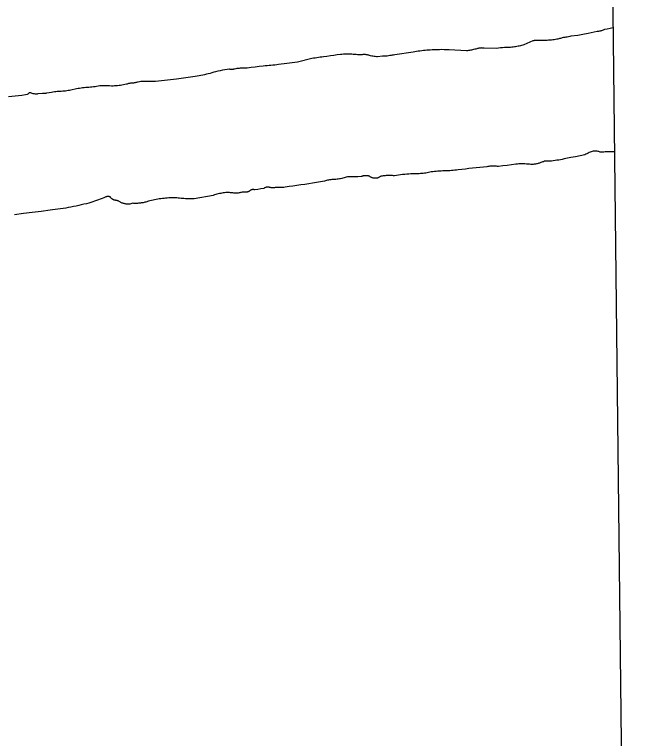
# Model space of a CAD drawing. Extents: x 3677843 to 3715951, y 511991 to 537744.
# Drawn here: x 3704126.8 to 3704331.4, y 516337.9 to 516578.3 of the extents above; entities that cross this region are included whole.
import ezdxf

# ---------------------------------------------------------------- set-up
doc = ezdxf.new("R2010")
doc.units = 0
doc.layers.add('V-ANNO-NPLT', color=7, linetype='Continuous')

msp = doc.modelspace()

# ---------------------------------------------------------------- linework, layer by layer
at = {"layer": 'V-ANNO-NPLT'}
for points in [[(3703073.83, 516769.32), (3704323.21, 516782.95), (3704331.36, 516065.13), (3703081.34, 516051.5), (3703073.83, 516769.32)], [(3704325.58, 516573.88), (3704325.48, 516573.86), (3704324.55, 516573.67), (3704323.62, 516573.48), (3704322.68, 516573.31), (3704322.46, 516573.2), (3704322.22, 516573.11), (3704321.98, 516573.02), (3704321.74, 516572.94), (3704321.5, 516572.87), (3704321.26, 516572.81), (3704321.01, 516572.75), (3704320.76, 516572.71), (3704320.51, 516572.67), (3704320.26, 516572.65), (3704317.26, 516571.97), (3704316.69, 516571.9), (3704316.12, 516571.81), (3704315.56, 516571.71), (3704314.99, 516571.61), (3704314.43, 516571.5), (3704313.87, 516571.37), (3704311.57, 516571.14), (3704311.16, 516571.04), (3704310.75, 516570.94), (3704310.33, 516570.85), (3704309.92, 516570.78), (3704309.5, 516570.71), (3704309.08, 516570.65), (3704308.66, 516570.6), (3704308.38, 516570.5), (3704308.09, 516570.4), (3704307.8, 516570.31), (3704307.51, 516570.24), (3704307.22, 516570.17), (3704306.92, 516570.11), (3704306.47, 516570.03), (3704306.01, 516569.96), (3704305.55, 516569.89), (3704305.09, 516569.84), (3704304.63, 516569.8), (3704304.17, 516569.76), (3704303.71, 516569.74), (3704303.24, 516569.72), (3704302.27, 516569.68), (3704301.3, 516569.65), (3704300.33, 516569.64), (3704300.19, 516569.66), (3704300.05, 516569.68), (3704299.91, 516569.69), (3704299.76, 516569.69), (3704299.62, 516569.69), (3704299.48, 516569.68), (3704299.34, 516569.66), (3704299.2, 516569.63), (3704299.07, 516569.59), (3704298.93, 516569.55), (3704297.95, 516569.11), (3704296.96, 516568.69), (3704295.97, 516568.28), (3704295.58, 516568.16), (3704295.18, 516568.05), (3704294.79, 516567.95), (3704294.39, 516567.85), (3704293.99, 516567.77), (3704293.58, 516567.69), (3704293.18, 516567.62), (3704292.77, 516567.56), (3704292.37, 516567.5), (3704291.96, 516567.45), (3704291.55, 516567.42), (3704291.14, 516567.39), (3704290.73, 516567.36), (3704290.32, 516567.35), (3704289.91, 516567.35), (3704289.5, 516567.35), (3704288.84, 516567.29), (3704288.19, 516567.22), (3704287.53, 516567.14), (3704286.88, 516567.05), (3704282.71, 516567.18), (3704282.46, 516567.19), (3704282.22, 516567.2), (3704281.97, 516567.21), (3704281.72, 516567.2), (3704281.48, 516567.18), (3704281.23, 516567.16), (3704280.99, 516567.12), (3704280.74, 516567.08), (3704280.5, 516567.03), (3704280.26, 516566.97), (3704279.93, 516566.86), (3704279.6, 516566.76), (3704279.26, 516566.67), (3704278.92, 516566.59)], [(3704278.92, 516566.59), (3704278.58, 516566.51), (3704278.24, 516566.45), (3704277.89, 516566.39), (3704277.55, 516566.34), (3704277.2, 516566.29), (3704276.85, 516566.26), (3704271.14, 516566.61), (3704270.33, 516566.63), (3704269.51, 516566.64), (3704268.7, 516566.65), (3704267.88, 516566.64), (3704267.07, 516566.62), (3704266.25, 516566.59), (3704265.44, 516566.56), (3704264.87, 516566.53), (3704264.29, 516566.49), (3704263.72, 516566.44), (3704263.14, 516566.39), (3704262.57, 516566.33), (3704262, 516566.26), (3704261.43, 516566.19), (3704260.86, 516566.1), (3704260.29, 516566.01), (3704259.72, 516565.91), (3704259.16, 516565.8), (3704253.12, 516564.91), (3704252.69, 516564.86), (3704252.25, 516564.81), (3704251.82, 516564.75), (3704251.38, 516564.67), (3704250.95, 516564.59), (3704250.52, 516564.5), (3704250.01, 516564.5), (3704249.5, 516564.48), (3704248.99, 516564.46), (3704247.35, 516564.26), (3704246.95, 516564.3), (3704246.56, 516564.34), (3704246.17, 516564.4), (3704245.78, 516564.47), (3704245.39, 516564.54), (3704245, 516564.63), (3704244.62, 516564.72), (3704244.41, 516564.79), (3704244.19, 516564.84), (3704243.98, 516564.89), (3704243.76, 516564.93), (3704243.54, 516564.96), (3704243.32, 516564.99), (3704243.1, 516565), (3704242.88, 516565.01), (3704242.66, 516565.01), (3704242.44, 516565), (3704242.22, 516564.98), (3704242, 516564.95), (3704241.55, 516564.95), (3704241.09, 516564.96), (3704240.64, 516564.98), (3704240.19, 516565), (3704239.74, 516565.03), (3704239.28, 516565.07), (3704238.83, 516565.12), (3704238.38, 516565.18), (3704237.9, 516565.18), (3704237.42, 516565.17), (3704236.94, 516565.16), (3704236.46, 516565.14), (3704235.98, 516565.1), (3704235.51, 516565.06), (3704235.03, 516565.01), (3704233.91, 516564.88), (3704232.79, 516564.73), (3704231.67, 516564.58), (3704230.55, 516564.42), (3704229.43, 516564.24), (3704228.87, 516564.19), (3704228.3, 516564.12), (3704227.74, 516564.05), (3704227.18, 516563.97), (3704226.62, 516563.88), (3704226.06, 516563.78), (3704225.5, 516563.68), (3704220.78, 516562.53), (3704219.89, 516562.39), (3704218.99, 516562.26), (3704218.09, 516562.14), (3704217.19, 516562.02), (3704216.29, 516561.92), (3704215.38, 516561.82), (3704214.48, 516561.74), (3704213.85, 516561.64), (3704213.21, 516561.55), (3704212.58, 516561.47), (3704211.94, 516561.4), (3704211.3, 516561.34), (3704210.66, 516561.29), (3704210.02, 516561.25), (3704209.38, 516561.21), (3704208.06, 516561.05), (3704206.73, 516560.87)], [(3704206.73, 516560.87), (3704205.41, 516560.69), (3704204.08, 516560.49), (3704203.7, 516560.51), (3704203.31, 516560.52), (3704202.93, 516560.52), (3704202.54, 516560.52), (3704202.15, 516560.5), (3704201.77, 516560.47), (3704201.38, 516560.44), (3704201, 516560.4), (3704200.61, 516560.35), (3704200.23, 516560.29), (3704199.85, 516560.22), (3704199.47, 516560.14), (3704199.35, 516560.1), (3704199.23, 516560.06), (3704199.1, 516560.04), (3704198.98, 516560.02), (3704198.85, 516560.02), (3704198.72, 516560.02), (3704198.6, 516560.03), (3704198.47, 516560.05), (3704198.35, 516560.08), (3704198.22, 516560.12), (3704198.11, 516560.16), (3704197.44, 516560.11), (3704196.66, 516559.97), (3704195.89, 516559.82), (3704195.12, 516559.66), (3704194.35, 516559.49), (3704193.58, 516559.31), (3704192.97, 516559.13), (3704192.36, 516558.95), (3704191.75, 516558.78), (3704191.14, 516558.62), (3704190.53, 516558.46), (3704189.91, 516558.32), (3704189.29, 516558.18), (3704188.67, 516558.05), (3704188.05, 516557.92), (3704187.43, 516557.81), (3704186.8, 516557.7), (3704186.02, 516557.62), (3704185.24, 516557.53), (3704184.46, 516557.43), (3704183.68, 516557.32), (3704182.91, 516557.21), (3704182.13, 516557.08), (3704181.36, 516556.95), (3704180.59, 516556.81), (3704175.54, 516556.31), (3704174.57, 516556.21), (3704173.59, 516556.12), (3704172.62, 516556.05), (3704172, 516556.08), (3704171.38, 516556.11), (3704170.76, 516556.12), (3704170.14, 516556.13), (3704169.52, 516556.12), (3704169.1, 516556.08), (3704168.68, 516556.03), (3704168.27, 516555.97), (3704167.85, 516555.9), (3704167.59, 516555.83), (3704167.33, 516555.76), (3704167.06, 516555.7), (3704166.8, 516555.65), (3704166.53, 516555.6), (3704166.26, 516555.57), (3704165.99, 516555.55), (3704165.72, 516555.53), (3704165.5, 516555.51), (3704165.27, 516555.49), (3704165.04, 516555.45), (3704164.82, 516555.41), (3704164.59, 516555.36), (3704164.37, 516555.3), (3704164.15, 516555.23), (3704163.94, 516555.15), (3704163.45, 516555.05), (3704162.96, 516554.96), (3704162.47, 516554.88), (3704161.98, 516554.8), (3704161.49, 516554.74), (3704160.99, 516554.68), (3704160.49, 516554.64), (3704160, 516554.6), (3704159.5, 516554.58), (3704159, 516554.56), (3704158.35, 516554.59), (3704157.7, 516554.61), (3704157.05, 516554.62), (3704156.39, 516554.63), (3704155.74, 516554.62), (3704155.08, 516554.61), (3704154.57, 516554.51), (3704154.05, 516554.42), (3704153.53, 516554.34), (3704153.02, 516554.27), (3704152.49, 516554.21)], [(3704152.49, 516554.21), (3704151.97, 516554.16), (3704151.45, 516554.12), (3704150.93, 516554.09), (3704150.42, 516554.05), (3704149.91, 516554), (3704149.4, 516553.94), (3704148.89, 516553.87), (3704148.39, 516553.79), (3704147.88, 516553.71), (3704147.38, 516553.61), (3704146.88, 516553.51), (3704145.93, 516553.3), (3704145.48, 516553.2), (3704145.04, 516553.12), (3704144.58, 516553.04), (3704144.13, 516552.98), (3704143.68, 516552.92), (3704143.22, 516552.87), (3704142.77, 516552.83), (3704142.31, 516552.8), (3704141.86, 516552.77), (3704141.4, 516552.76), (3704140.93, 516552.71), (3704140.47, 516552.66), (3704140.01, 516552.6), (3704139.55, 516552.52), (3704139.09, 516552.44), (3704138.25, 516552.35), (3704137.42, 516552.25)], [(3704124.75, 516551.15), (3704129.18, 516551.57), (3704130.4, 516551.72), (3704131.04, 516551.83), (3704131.31, 516551.98), (3704131.45, 516552.11), (3704131.58, 516552.26), (3704131.69, 516552.38), (3704131.87, 516552.46), (3704132.07, 516552.44), (3704132.54, 516552.23), (3704132.87, 516552.13), (3704133.29, 516552.06), (3704133.59, 516552.02), (3704134, 516552.02), (3704134.41, 516551.99), (3704134.64, 516552.04), (3704136.02, 516552.18), (3704137.42, 516552.25)], [(3704318.3, 516532.7), (3704317.96, 516532.61), (3704317.59, 516532.45), (3704317.24, 516532.28), (3704316.88, 516532.11), (3704316.53, 516531.92), (3704316.19, 516531.73), (3704314.62, 516531.41), (3704313.05, 516531.09), (3704311.48, 516530.79), (3704309.91, 516530.5), (3704309.31, 516530.36), (3704308.7, 516530.23), (3704308.1, 516530.12), (3704307.5, 516530.01), (3704306.89, 516529.91), (3704306.28, 516529.82), (3704305.67, 516529.74), (3704305.06, 516529.67), (3704304.61, 516529.68), (3704304.15, 516529.67), (3704303.7, 516529.65), (3704303.24, 516529.63), (3704302.79, 516529.59), (3704302.47, 516529.4), (3704302.1, 516529.42), (3704301.86, 516529.3), (3704301.62, 516529.19), (3704301.38, 516529.09), (3704301.13, 516529), (3704300.88, 516528.92), (3704300.63, 516528.84), (3704300.37, 516528.78), (3704300.11, 516528.72), (3704299.85, 516528.67), (3704299.59, 516528.63), (3704299.33, 516528.59), (3704299.07, 516528.57), (3704298.8, 516528.55), (3704298.54, 516528.54), (3704298.28, 516528.55), (3704297.78, 516528.59), (3704297.29, 516528.63), (3704296.79, 516528.67), (3704296.29, 516528.69), (3704295.8, 516528.7), (3704295.3, 516528.71), (3704294.8, 516528.7), (3704294.3, 516528.69), (3704293.81, 516528.67), (3704293.31, 516528.63), (3704291.85, 516528.43), (3704290.39, 516528.24), (3704288.93, 516528.05), (3704287.47, 516527.87)], [(3704326.05, 516532.69), (3704325.18, 516532.68), (3704324.73, 516532.7), (3704324.28, 516532.71), (3704323.82, 516532.71), (3704323.37, 516532.69), (3704322.91, 516532.68), (3704322.46, 516532.65), (3704322.01, 516532.61), (3704321.56, 516532.56), (3704321.32, 516532.65), (3704321.07, 516532.73), (3704320.83, 516532.79), (3704320.58, 516532.86), (3704320.33, 516532.91), (3704320.08, 516532.95), (3704319.83, 516532.99), (3704319.55, 516532.95), (3704319.31, 516532.9), (3704318.95, 516532.91), (3704318.64, 516532.82), (3704318.3, 516532.7)], [(3704274.17, 516526.71), (3704273.61, 516526.65), (3704273.04, 516526.59), (3704272.47, 516526.54), (3704271.9, 516526.5), (3704271.33, 516526.46), (3704270.76, 516526.44), (3704270.18, 516526.42), (3704269.61, 516526.41), (3704269.05, 516526.39), (3704268.49, 516526.36), (3704267.92, 516526.33), (3704267.36, 516526.29), (3704266.8, 516526.23), (3704266.24, 516526.18), (3704265.68, 516526.11), (3704265.12, 516526.03), (3704264.69, 516525.93), (3704264.25, 516525.84), (3704263.81, 516525.76), (3704263.37, 516525.68), (3704262.93, 516525.62), (3704262.49, 516525.56), (3704262.05, 516525.52), (3704261.6, 516525.48), (3704261.16, 516525.45), (3704260.71, 516525.43), (3704260.27, 516525.42), (3704259.82, 516525.42), (3704259.13, 516525.4), (3704258.44, 516525.37), (3704257.75, 516525.33), (3704257.06, 516525.28), (3704256.37, 516525.22), (3704255.68, 516525.15), (3704254.99, 516525.07), (3704254.3, 516524.98), (3704253.62, 516524.88), (3704252.93, 516524.77), (3704252.6, 516524.81), (3704252.26, 516524.84), (3704251.93, 516524.86), (3704251.59, 516524.87), (3704251.26, 516524.88), (3704250.92, 516524.87), (3704250.59, 516524.86), (3704250.25, 516524.84), (3704249.92, 516524.81), (3704249.58, 516524.77), (3704249.25, 516524.73), (3704248.92, 516524.67), (3704248.59, 516524.61), (3704248.26, 516524.54), (3704248.16, 516524.45), (3704248.05, 516524.37), (3704247.93, 516524.29), (3704247.82, 516524.22), (3704247.7, 516524.16), (3704247.57, 516524.11), (3704247.44, 516524.06), (3704247.31, 516524.02), (3704247.18, 516523.99), (3704246.89, 516523.95), (3704246.74, 516523.93), (3704246.59, 516523.93), (3704246.44, 516523.93), (3704246.29, 516523.94), (3704246.14, 516523.95), (3704246, 516523.98), (3704245.85, 516524.01), (3704245.7, 516524.05), (3704245.56, 516524.1), (3704245.42, 516524.15), (3704245.29, 516524.21), (3704245.15, 516524.28), (3704245.02, 516524.36), (3704244.9, 516524.44), (3704244.78, 516524.53), (3704244.66, 516524.63), (3704244.48, 516524.68), (3704244.3, 516524.72), (3704244.11, 516524.75), (3704243.93, 516524.78), (3704243.74, 516524.79), (3704243.56, 516524.8), (3704243.37, 516524.8), (3704243.18, 516524.79), (3704242.99, 516524.78), (3704242.81, 516524.75), (3704242.62, 516524.72), (3704242.44, 516524.68), (3704242.26, 516524.64), (3704242.08, 516524.58), (3704241.9, 516524.52), (3704240.77, 516524.47), (3704239.63, 516524.42), (3704238.49, 516524.39), (3704237.35, 516524.37), (3704236.97, 516524.26), (3704236.6, 516524.15), (3704236.22, 516524.05)], [(3704287.47, 516527.88), (3704287.15, 516527.91), (3704286.84, 516527.94), (3704286.52, 516527.96), (3704286.21, 516527.98), (3704285.89, 516527.98), (3704285.57, 516527.98), (3704285.26, 516527.97), (3704284.94, 516527.95), (3704284.63, 516527.92), (3704284.31, 516527.88), (3704284, 516527.84), (3704283.69, 516527.78), (3704282.49, 516527.68), (3704281.29, 516527.56), (3704280.09, 516527.44), (3704278.9, 516527.31), (3704277.7, 516527.17), (3704276.51, 516527.02), (3704275.31, 516526.87), (3704274.17, 516526.71)], [(3704236.22, 516524.05), (3704235.84, 516523.95), (3704235.46, 516523.87), (3704235.08, 516523.79), (3704234.69, 516523.73), (3704234.3, 516523.67), (3704233.92, 516523.62), (3704233.53, 516523.58), (3704233.18, 516523.57), (3704232.83, 516523.55), (3704232.48, 516523.53), (3704232.13, 516523.5), (3704231.79, 516523.46), (3704231.44, 516523.41), (3704231.1, 516523.35), (3704230.75, 516523.28), (3704230.41, 516523.21), (3704230.07, 516523.12), (3704229.74, 516523.03), (3704228.42, 516522.81), (3704227.11, 516522.58), (3704225.79, 516522.34), (3704224.48, 516522.08), (3704223.17, 516521.91), (3704221.87, 516521.74), (3704220.56, 516521.55), (3704219.25, 516521.36), (3704217.95, 516521.16), (3704216.65, 516520.95), (3704216.21, 516520.91), (3704215.77, 516520.88), (3704215.34, 516520.87), (3704214.9, 516520.87), (3704214.46, 516520.87), (3704214.27, 516520.89), (3704214.07, 516520.9), (3704213.88, 516520.9), (3704213.69, 516520.89), (3704213.5, 516520.87), (3704213.3, 516520.84), (3704213.12, 516520.81), (3704212.93, 516520.79), (3704212.74, 516520.77), (3704212.55, 516520.77), (3704212.36, 516520.78), (3704212.17, 516520.79), (3704211.98, 516520.81), (3704211.8, 516520.84), (3704211.61, 516520.88), (3704211.49, 516520.92), (3704211.36, 516520.95), (3704211.24, 516520.98), (3704211.11, 516521), (3704210.98, 516521.01), (3704210.84, 516521.01), (3704210.71, 516521), (3704210.58, 516520.99), (3704210.46, 516520.97), (3704210.33, 516520.94), (3704210.2, 516520.9), (3704210.08, 516520.85), (3704209.96, 516520.8), (3704209.84, 516520.74), (3704209.73, 516520.67), (3704209.63, 516520.6), (3704208.61, 516520.41), (3704207.6, 516520.24), (3704206.59, 516520.08), (3704206.48, 516520.12), (3704206.36, 516520.16), (3704206.25, 516520.18), (3704206.13, 516520.2), (3704206.01, 516520.21), (3704205.89, 516520.21), (3704205.77, 516520.2), (3704205.66, 516520.18), (3704205.54, 516520.15), (3704205.43, 516520.12), (3704205.32, 516520.08), (3704205.21, 516520.03), (3704205.11, 516519.97), (3704205.02, 516519.88), (3704204.92, 516519.8), (3704204.82, 516519.72), (3704204.71, 516519.65), (3704204.6, 516519.58), (3704204.49, 516519.52), (3704204.37, 516519.48), (3704204.25, 516519.43), (3704204.13, 516519.4), (3704204, 516519.37), (3704203.87, 516519.36), (3704203.75, 516519.35), (3704203.62, 516519.34), (3704203.49, 516519.35), (3704203.36, 516519.37), (3704203.11, 516519.36), (3704202.85, 516519.35), (3704202.6, 516519.33), (3704202.35, 516519.3), (3704202.09, 516519.26)], [(3704202.09, 516519.26), (3704201.84, 516519.22), (3704201.59, 516519.16), (3704201.35, 516519.09), (3704201.1, 516519.02), (3704200.73, 516519.01), (3704200.37, 516519.01), (3704200, 516519.02), (3704199.63, 516519.04), (3704199.26, 516519.06), (3704198.9, 516519.09), (3704198.53, 516519.13), (3704198.17, 516519.18), (3704197.8, 516519.24), (3704197.38, 516519.21), (3704196.95, 516519.17), (3704196.53, 516519.12), (3704196.1, 516519.06), (3704195.68, 516519), (3704195.26, 516518.92), (3704194.84, 516518.84), (3704194.42, 516518.74), (3704194.01, 516518.64), (3704193.59, 516518.53), (3704193.18, 516518.41), (3704192.77, 516518.28), (3704186.47, 516517.14), (3704185.98, 516517.12), (3704185.5, 516517.11), (3704185.01, 516517.11), (3704184.52, 516517.11), (3704184.03, 516517.12), (3704183.55, 516517.15), (3704183.06, 516517.18), (3704182.58, 516517.21), (3704182.09, 516517.26), (3704181.61, 516517.32), (3704181.12, 516517.38), (3704180.64, 516517.46), (3704180.12, 516517.46), (3704179.59, 516517.46), (3704179.06, 516517.45), (3704178.54, 516517.43), (3704178.01, 516517.4), (3704177.49, 516517.37), (3704176.96, 516517.33), (3704176.44, 516517.28), (3704175.91, 516517.22), (3704175.39, 516517.16), (3704174.87, 516517.08), (3704174.35, 516517), (3704173.83, 516516.91), (3704173.32, 516516.82), (3704172.8, 516516.71), (3704172.28, 516516.6), (3704171.77, 516516.48), (3704171.26, 516516.35), (3704170.97, 516516.25), (3704170.68, 516516.15), (3704170.39, 516516.06), (3704170.09, 516515.98), (3704169.79, 516515.91), (3704169.49, 516515.84), (3704169.19, 516515.78), (3704168.88, 516515.74), (3704168.58, 516515.69), (3704168.27, 516515.66), (3704167.97, 516515.63), (3704167.66, 516515.62), (3704167.35, 516515.61), (3704167.04, 516515.6), (3704166.74, 516515.61), (3704166.43, 516515.62), (3704166.12, 516515.65), (3704165.76, 516515.53), (3704165.4, 516515.43), (3704165.02, 516515.35), (3704164.8, 516515.34), (3704164.57, 516515.34), (3704164.34, 516515.35), (3704164.11, 516515.37), (3704163.89, 516515.4), (3704163.66, 516515.43), (3704163.44, 516515.48), (3704163.21, 516515.53), (3704162.99, 516515.59), (3704162.78, 516515.66), (3704162.56, 516515.73), (3704162.35, 516515.82), (3704162.14, 516515.91), (3704161.93, 516516.01), (3704161.73, 516516.12), (3704161.53, 516516.23), (3704161.37, 516516.32), (3704161.2, 516516.4), (3704161.02, 516516.47), (3704160.85, 516516.53), (3704160.67, 516516.58), (3704160.48, 516516.62), (3704160.3, 516516.65), (3704160.11, 516516.68)], [(3704160.11, 516516.68), (3704159.92, 516516.69), (3704159.79, 516516.74), (3704159.66, 516516.79), (3704159.53, 516516.85), (3704159.41, 516516.92), (3704159.29, 516517), (3704159.18, 516517.08), (3704159.07, 516517.17), (3704158.97, 516517.27), (3704158.87, 516517.38), (3704158.78, 516517.48), (3704158.7, 516517.6), (3704158.62, 516517.72), (3704158.5, 516517.77), (3704158.37, 516517.81), (3704158.25, 516517.85), (3704158.12, 516517.87), (3704157.98, 516517.89), (3704157.85, 516517.9), (3704157.72, 516517.89), (3704157.59, 516517.88), (3704157.45, 516517.86), (3704157.33, 516517.83), (3704157.2, 516517.79), (3704157.07, 516517.75), (3704156.47, 516517.49), (3704155.86, 516517.24), (3704155.24, 516517), (3704154.63, 516516.77), (3704154.01, 516516.55), (3704153.38, 516516.33), (3704152.76, 516516.12), (3704152.13, 516515.92), (3704151.5, 516515.73), (3704150.65, 516515.51), (3704149.8, 516515.3), (3704148.95, 516515.1), (3704148.09, 516514.91), (3704147.23, 516514.72), (3704146.37, 516514.54), (3704145.51, 516514.38), (3704144.65, 516514.22), (3704143.78, 516514.07), (3704142.92, 516513.93), (3704142.05, 516513.79), (3704141.18, 516513.67), (3704140.31, 516513.55), (3704139.44, 516513.44), (3704138.57, 516513.34), (3704135.62, 516512.96), (3704132.67, 516512.58), (3704129.72, 516512.21), (3704126.77, 516511.85)]]:
    msp.add_lwpolyline(points, dxfattribs=at)

doc.saveas('drawing.dxf')
